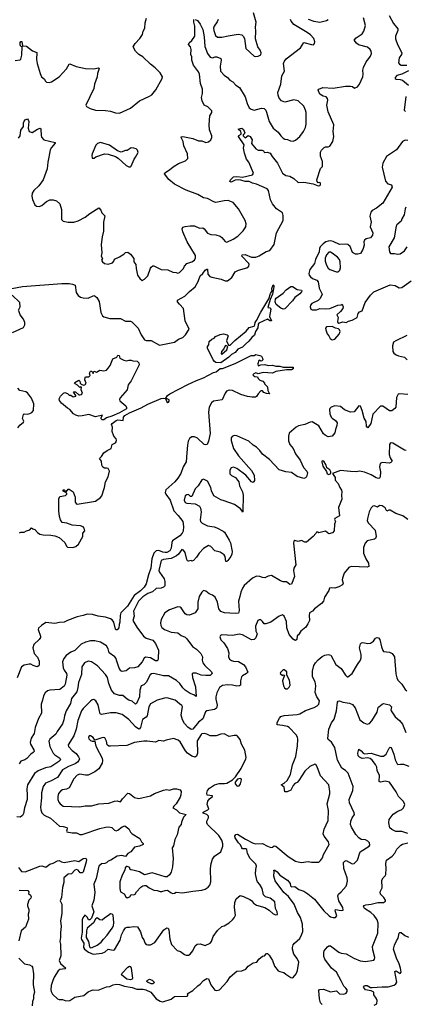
# Model space of a CAD drawing. Extents: x 2133461 to 2293071, y 753526 to 916327.
# Tile 266 of 459: x 2212131 to 2216776, y 854149 to 866013. Entities that reach past the tile are written whole.
import ezdxf

# ---------------------------------------------------------------- set-up
doc = ezdxf.new("R2010")
doc.units = 0

msp = doc.modelspace()

# ---------------------------------------------------------------- linework, layer by layer
at = {"layer": '0CON10XD'}
for points in [[(2214975, 865568), (2215005, 865573), (2215035, 865590), (2215040, 865615), (2215028, 865648), (2215000, 865685), (2214972, 865782), (2214976, 865874), (2214970, 865925), (2214978, 865985), (2214946, 866095)], [(2212036, 862775), (2212165, 862800), (2212637, 862833), (2212725, 862834), (2212768, 862828), (2212798, 862815), (2212811, 862725), (2212835, 862691), (2212865, 862669), (2212895, 862660), (2212955, 862656), (2213025, 862689), (2213042, 862682), (2213060, 862665), (2213088, 862618), (2213109, 862485), (2213129, 862445), (2213145, 862431), (2213215, 862411), (2213345, 862411), (2213405, 862380), (2213465, 862382), (2213483, 862373), (2213501, 862351), (2213558, 862295), (2213596, 862216), (2213636, 862156), (2213655, 862149), (2213715, 862146), (2213815, 862091), (2213994, 862126), (2214045, 862163), (2214095, 862184), (2214130, 862215), (2214172, 862285), (2214125, 862385), (2214106, 862535), (2214054, 862585), (2214033, 862615), (2214032, 862635), (2214119, 862681), (2214175, 862739), (2214246, 862794), (2214282, 862858), (2214303, 862925), (2214338, 862955), (2214365, 862995), (2214385, 863008), (2214395, 863006), (2214398, 862945), (2214420, 862920), (2214445, 862909), (2214557, 862887), (2214605, 862867), (2214635, 862868), (2214685, 862906), (2214726, 862974), (2214765, 862996), (2214868, 863025), (2214893, 863045), (2214896, 863064), (2214891, 863075), (2214806, 863165), (2214811, 863179), (2214845, 863182), (2214925, 863152), (2214975, 863151), (2215014, 863166), (2215100, 863220), (2215145, 863233), (2215196, 863305), (2215225, 863445), (2215304, 863595), (2215306, 863655), (2215295, 863686), (2215226, 863735), (2215175, 863793), (2215154, 863844), (2215129, 863955), (2215110, 863975), (2214985, 864030), (2214935, 864043), (2214895, 864065), (2214845, 864064), (2214795, 864081), (2214765, 864084), (2214725, 864080), (2214685, 864058), (2214675, 864056), (2214664, 864065), (2214671, 864085), (2214705, 864120), (2214745, 864124), (2214815, 864114), (2214935, 864142), (2214949, 864165), (2214892, 864295), (2214864, 864334), (2214837, 864405), (2214826, 864464), (2214834, 864505), (2214767, 864605), (2214772, 864618), (2214798, 864632), (2214799, 864645), (2214796, 864666), (2214763, 864695), (2214805, 864705), (2214825, 864692), (2214842, 864648), (2214836, 864634), (2214822, 864625), (2214823, 864615), (2214845, 864590), (2214881, 864619), (2214907, 864607), (2214933, 864565), (2214925, 864520), (2214975, 864456), (2215005, 864441), (2215052, 864442), (2215068, 864435), (2215075, 864418), (2215085, 864413), (2215113, 864417), (2215147, 864407), (2215172, 864365), (2215235, 864286), (2215298, 864165), (2215335, 864136), (2215385, 864128), (2215435, 864101), (2215485, 864050), (2215555, 864056), (2215667, 864037), (2215725, 864011), (2215745, 864017), (2215756, 864025), (2215756, 864045), (2215745, 864050), (2215725, 864047), (2215714, 864064), (2215712, 864085), (2215755, 864220), (2215780, 864245), (2215778, 864305), (2215753, 864367), (2215754, 864416), (2215767, 864443), (2215800, 864475), (2215815, 864482), (2215845, 864481), (2215865, 864490), (2215902, 864545), (2215914, 864605), (2215908, 864665), (2215914, 864745), (2215846, 864905), (2215832, 864985), (2215843, 865045), (2215840, 865065), (2215824, 865084), (2215785, 865093), (2215748, 865115), (2215728, 865165), (2215734, 865176), (2215784, 865196), (2215905, 865187), (2216055, 865212), (2216115, 865214), (2216138, 865208), (2216165, 865187), (2216199, 865205), (2216225, 865236), (2216265, 865324), (2216270, 865355), (2216265, 865405), (2216272, 865438), (2216306, 865504), (2216337, 865545), (2216358, 865575), (2216369, 865605), (2216365, 865635), (2216353, 865655), (2216321, 865681), (2216212, 865712), (2216189, 865729), (2216160, 865765), (2216184, 865796), (2216257, 865843), (2216278, 865875), (2216296, 865945), (2216273, 866035)], [(2212075, 865520), (2212135, 865528), (2212144, 865536), (2212156, 865584), (2212160, 865685), (2212145, 865692), (2212135, 865710), (2212135, 865740), (2212145, 865752), (2212155, 865750), (2212165, 865700), (2212215, 865694), (2212285, 865639), (2212337, 865617), (2212334, 865535), (2212343, 865485), (2212378, 865365), (2212394, 865325), (2212428, 865298), (2212438, 865275), (2212455, 865260), (2212485, 865256), (2212515, 865266), (2212607, 865325), (2212695, 865421), (2212725, 865478), (2212735, 865483), (2212811, 865451), (2212925, 865426), (2213025, 865422), (2213080, 865435), (2213087, 865425), (2213069, 865365), (2213066, 865324), (2213033, 865235), (2213023, 865185), (2212928, 864985), (2212937, 864967), (2212980, 864945), (2213045, 864924), (2213165, 864921), (2213225, 864910), (2213285, 864890), (2213335, 864887), (2213465, 864948), (2213575, 865034), (2213695, 865090), (2213722, 865108), (2213771, 865169), (2213846, 865304), (2213850, 865325), (2213822, 865372), (2213763, 865435), (2213705, 865476), (2213613, 865565), (2213567, 865595), (2213527, 865635), (2213499, 865685), (2213520, 865725), (2213578, 865785), (2213610, 865835), (2213620, 865875), (2213638, 865912), (2213644, 865975), (2213658, 866032)], [(2212115, 864586), (2212135, 864615), (2212146, 864684), (2212176, 864725), (2212178, 864772), (2212185, 864791), (2212197, 864805), (2212225, 864818), (2212235, 864808), (2212241, 864785), (2212232, 864705), (2212246, 864666), (2212280, 864655), (2212345, 864696), (2212376, 864706), (2212384, 864694), (2212388, 864618), (2212395, 864598), (2212422, 864565), (2212558, 864535), (2212560, 864525), (2212516, 864475), (2212500, 864445), (2212484, 864355), (2212469, 864295), (2212461, 864215), (2212414, 864085), (2212360, 864010), (2212301, 863955), (2212282, 863925), (2212276, 863885), (2212284, 863845), (2212315, 863782), (2212335, 863767), (2212365, 863764), (2212397, 863773), (2212455, 863822), (2212495, 863842), (2212535, 863844), (2212575, 863832), (2212614, 863795), (2212636, 863725), (2212633, 863605), (2212655, 863587), (2212715, 863574), (2212785, 863574), (2212835, 863588), (2212918, 863632), (2212975, 863678), (2213085, 863747), (2213108, 863718), (2213121, 863685), (2213155, 863650), (2213142, 863575), (2213140, 863465), (2213124, 863396), (2213113, 863305), (2213122, 863205), (2213112, 863165), (2213130, 863135), (2213118, 863115), (2213129, 863095), (2213153, 863077), (2213195, 863069), (2213248, 863085), (2213266, 863104), (2213272, 863128), (2213334, 863156), (2213385, 863188), (2213405, 863208), (2213435, 863212), (2213465, 863188), (2213507, 863135), (2213507, 863097), (2213529, 863065), (2213532, 863015), (2213550, 862935), (2213578, 862895), (2213605, 862872), (2213635, 862888), (2213675, 862927), (2213705, 863018), (2213715, 863033), (2213734, 863046), (2213745, 863046), (2213835, 863002), (2213915, 862998), (2213975, 862970), (2214015, 862966), (2214035, 862958), (2214055, 862968), (2214105, 863014), (2214118, 863045), (2214143, 863075), (2214205, 863096), (2214235, 863117), (2214250, 863145), (2214247, 863173), (2214149, 863335), (2214098, 863458), (2214089, 863495), (2214095, 863512), (2214125, 863522), (2214185, 863530), (2214235, 863528), (2214295, 863503), (2214335, 863506), (2214355, 863492), (2214395, 863441), (2214434, 863424), (2214495, 863420), (2214545, 863404), (2214565, 863390), (2214605, 863341), (2214625, 863332), (2214703, 863367), (2214757, 863403), (2214822, 863468), (2214854, 863516), (2214858, 863555), (2214846, 863595), (2214768, 863735), (2214702, 863812), (2214644, 863834), (2214595, 863832), (2214495, 863811), (2214469, 863819), (2214395, 863859), (2214347, 863867), (2214278, 863905), (2214135, 863959), (2213995, 864030), (2213926, 864086), (2213874, 864155), (2213880, 864170), (2213922, 864195), (2213992, 864248), (2214045, 864280), (2214128, 864312), (2214155, 864340), (2214153, 864395), (2214110, 864495), (2214099, 864545), (2214074, 864595), (2214077, 864603), (2214095, 864606), (2214215, 864582), (2214285, 864554), (2214325, 864554), (2214375, 864534), (2214405, 864543), (2214433, 864565), (2214446, 864595), (2214444, 864615), (2214416, 864686), (2214413, 864745), (2214421, 864855), (2214447, 864895), (2214447, 864915), (2214396, 864965), (2214355, 864985), (2214327, 865035), (2214320, 865075), (2214332, 865125), (2214332, 865175), (2214310, 865245), (2214296, 865355), (2214285, 865384), (2214226, 865465), (2214204, 865525), (2214204, 865565), (2214194, 865595), (2214196, 865655), (2214188, 865685), (2214166, 865715), (2214171, 865735), (2214205, 865761), (2214239, 865815), (2214240, 865935), (2214229, 865985), (2214230, 866015)], [(2214243, 866017), (2214272, 866002), (2214305, 865961), (2214335, 865896), (2214353, 865805), (2214361, 865691), (2214395, 865605), (2214425, 865562), (2214455, 865552), (2214485, 865566), (2214505, 865566), (2214554, 865544), (2214559, 865525), (2214544, 865454), (2214550, 865395), (2214595, 865344), (2214635, 865316), (2214664, 865285), (2214700, 865265), (2214734, 865225), (2214779, 865195), (2214846, 865085), (2214870, 865005), (2214895, 864953), (2214918, 864935), (2214955, 864924), (2215045, 864946), (2215077, 864945), (2215094, 864924), (2215105, 864898), (2215136, 864785), (2215184, 864705), (2215245, 864660), (2215275, 864614), (2215305, 864584), (2215325, 864572), (2215355, 864569), (2215394, 864554), (2215425, 864549), (2215455, 864561), (2215505, 864604), (2215550, 864665), (2215574, 864716), (2215583, 864755), (2215580, 864895), (2215574, 864925), (2215552, 864972), (2215485, 865034), (2215435, 865047), (2215325, 865019), (2215284, 865035), (2215257, 865067), (2215244, 865105), (2215242, 865135), (2215277, 865235), (2215290, 865335), (2215322, 865395), (2215308, 865485), (2215320, 865515), (2215340, 865540), (2215514, 865676), (2215555, 865739), (2215644, 865714), (2215669, 865711), (2215683, 865725), (2215686, 865745), (2215672, 865785), (2215635, 865829), (2215595, 865859), (2215434, 865955), (2215399, 865995), (2215394, 866016)], [(2214523, 866017), (2214511, 865989), (2214473, 865937), (2214467, 865913), (2214468, 865885), (2214491, 865821), (2214515, 865803), (2214565, 865802), (2214642, 865818), (2214762, 865838), (2214805, 865830), (2214823, 865813), (2214838, 865785), (2214855, 865668), (2214955, 865572), (2214975, 865568)], [(2215605, 866020), (2215672, 865995), (2215745, 865985), (2215825, 866002), (2215848, 866015)], [(2216582, 866062), (2216635, 865966), (2216687, 865905), (2216687, 865885), (2216657, 865815), (2216658, 865782), (2216681, 865715), (2216734, 865615), (2216728, 865595), (2216701, 865555), (2216692, 865495), (2216705, 865477), (2216725, 865467), (2216795, 865465)], [(2216816, 865396), (2216733, 865357), (2216675, 865339), (2216652, 865315), (2216654, 865304), (2216665, 865296), (2216715, 865292), (2216743, 865283), (2216816, 865225)], [(2216783, 865087), (2216762, 864922), (2216778, 864908)], [(2216806, 864556), (2216775, 864561), (2216743, 864545), (2216668, 864445), (2216551, 864365), (2216506, 864285), (2216496, 864235), (2216537, 864067), (2216567, 864037), (2216608, 864025), (2216616, 863995), (2216506, 863804), (2216429, 863741), (2216376, 863714), (2216361, 863695), (2216347, 863645), (2216364, 863575), (2216352, 863518), (2216384, 863445), (2216380, 863415), (2216355, 863386), (2216305, 863374), (2216283, 863357), (2216276, 863335), (2216281, 863295), (2216264, 863245), (2216235, 863198), (2216205, 863186), (2216175, 863189), (2216140, 863210), (2216110, 863280), (2216085, 863304), (2216055, 863310), (2215985, 863305), (2215905, 863341), (2215875, 863348), (2215845, 863345), (2215818, 863335), (2215785, 863312), (2215751, 863275), (2215741, 863255), (2215739, 863215), (2215695, 863125), (2215680, 863075), (2215626, 863005), (2215614, 862955), (2215619, 862935), (2215634, 862915), (2215657, 862896), (2215710, 862875), (2215726, 862856), (2215737, 862777), (2215776, 862705), (2215750, 862655), (2215725, 862631), (2215648, 862595), (2215632, 862575), (2215629, 862555), (2215637, 862527), (2215655, 862517), (2215705, 862517), (2215745, 862532), (2215815, 862529), (2215865, 862533), (2215965, 862574), (2216002, 862578), (2216017, 862587), (2216028, 862555), (2216022, 862535), (2215995, 862498), (2215950, 862455), (2215967, 862425), (2215958, 862375), (2215962, 862365), (2215975, 862358), (2216025, 862372), (2216065, 862364), (2216090, 862380), (2216135, 862391), (2216194, 862425), (2216206, 862475), (2216225, 862494), (2216255, 862506), (2216293, 862605), (2216356, 862695), (2216396, 862735), (2216595, 862819), (2216655, 862811), (2216703, 862783), (2216735, 862788), (2216847, 862865)], [(2213445, 864240), (2213465, 864242), (2213475, 864250), (2213508, 864332), (2213527, 864355), (2213557, 864415), (2213551, 864441), (2213535, 864458), (2213506, 864466), (2213475, 864468), (2213425, 864438), (2213405, 864438), (2213355, 864418), (2213310, 864435), (2213211, 864501), (2213105, 864533), (2213069, 864521), (2213049, 864501), (2213004, 864396), (2212998, 864375), (2213003, 864343), (2213027, 864343), (2213048, 864362), (2213154, 864396), (2213197, 864393), (2213286, 864366), (2213316, 864346), (2213415, 864257), (2213445, 864240)], [(2216782, 863755), (2216773, 863735), (2216760, 863660), (2216732, 863615), (2216724, 863586), (2216675, 863542), (2216664, 863525), (2216641, 863385), (2216576, 863275), (2216587, 863217), (2216598, 863198), (2216645, 863197), (2216685, 863187)], [(2216685, 863187), (2216715, 863193), (2216765, 863228), (2216800, 863275)], [(2215963, 862977), (2215975, 862984), (2215988, 862995), (2215996, 863025), (2215991, 863095), (2215983, 863123), (2215961, 863151), (2215895, 863201), (2215875, 863211), (2215855, 863212), (2215825, 863179), (2215809, 863141), (2215810, 863105), (2215825, 863055), (2215848, 863018), (2215865, 863005), (2215945, 862977), (2215963, 862977)], [(2214555, 861880), (2214494, 861884), (2214476, 861895), (2214461, 861915), (2214392, 862055), (2214394, 862075), (2214410, 862095), (2214414, 862136), (2214445, 862162), (2214473, 862177), (2214488, 862195), (2214545, 862219), (2214585, 862228), (2214632, 862215), (2214643, 862205), (2214624, 862145), (2214645, 862090), (2214665, 862092), (2214721, 862149), (2214858, 862262), (2214895, 862305), (2214955, 862319), (2214963, 862335), (2214966, 862365), (2214985, 862387), (2215035, 862489), (2215131, 862649), (2215153, 862715), (2215171, 862745), (2215169, 862775), (2215185, 862820), (2215192, 862812), (2215192, 862795), (2215177, 862705), (2215147, 862643), (2215120, 862545), (2215145, 862540), (2215156, 862526), (2215138, 862435), (2215166, 862384), (2215144, 862384), (2215114, 862406), (2215013, 862357), (2215005, 862345), (2214998, 862302), (2214972, 862255), (2214958, 862212), (2214928, 862185), (2214892, 862138), (2214849, 862105), (2214814, 862066), (2214758, 862042), (2214725, 862004), (2214681, 861979), (2214649, 861945), (2214555, 861880)], [(2215305, 862527), (2215277, 862537), (2215222, 862582), (2215209, 862615), (2215212, 862645), (2215221, 862659), (2215305, 862720), (2215340, 862760), (2215395, 862800), (2215415, 862797), (2215475, 862763), (2215524, 862754), (2215528, 862745), (2215525, 862735), (2215505, 862709), (2215444, 862666), (2215415, 862625), (2215325, 862530), (2215305, 862527)], [(2212118, 862515), (2212137, 862555), (2212131, 862605), (2212039, 862695)], [(2212046, 862245), (2212176, 862305), (2212191, 862335), (2212192, 862365), (2212177, 862405), (2212137, 862455), (2212119, 862505)], [(2215896, 862156), (2215925, 862164), (2215980, 862225), (2215990, 862255), (2215985, 862278), (2215970, 862290), (2215935, 862298), (2215895, 862318), (2215825, 862312), (2215813, 862295), (2215817, 862275), (2215835, 862229), (2215855, 862205), (2215872, 862172), (2215896, 862156)], [(2216795, 862208), (2216661, 862145), (2216635, 862126), (2216620, 862085), (2216625, 862016), (2216636, 861996), (2216665, 861974), (2216695, 861961), (2216765, 861948), (2216798, 861915)], [(2214565, 861983), (2214625, 862036), (2214637, 862077), (2214616, 862086), (2214605, 862083), (2214591, 862049), (2214561, 862015), (2214558, 861988), (2214565, 861983)], [(2212130, 859830), (2212145, 859838), (2212185, 859839), (2212215, 859856), (2212254, 859866), (2212275, 859890), (2212288, 859878), (2212315, 859872), (2212344, 859835), (2212372, 859815), (2212415, 859806), (2212505, 859803), (2212555, 859794), (2212605, 859773), (2212676, 859715), (2212695, 859668), (2212706, 859656), (2212772, 859652), (2212806, 859664), (2212839, 859695), (2212891, 859785), (2212893, 859825), (2212916, 859854), (2212908, 859885), (2212895, 859901), (2212865, 859914), (2212765, 859924), (2212697, 859947), (2212642, 859955), (2212624, 859985), (2212611, 860025), (2212603, 860095), (2212602, 860178), (2212602, 860238), (2212614, 860266), (2212682, 860278), (2212700, 860295), (2212700, 860305), (2212688, 860318), (2212655, 860332), (2212655, 860348), (2212665, 860348), (2212682, 860332), (2212695, 860330), (2212714, 860356), (2212725, 860358), (2212774, 860324), (2212798, 860258), (2212801, 860201), (2212813, 860183), (2212825, 860176), (2213045, 860212), (2213105, 860256), (2213122, 860275), (2213154, 860375), (2213164, 860446), (2213198, 860505), (2213213, 860573), (2213195, 860604), (2213175, 860611), (2213151, 860611), (2213132, 860622), (2213120, 860645), (2213118, 860695), (2213092, 860725), (2213115, 860748), (2213143, 860795), (2213186, 860824), (2213234, 860845), (2213246, 860895), (2213284, 860916), (2213293, 860927), (2213298, 860945), (2213293, 860963), (2213266, 860995), (2213245, 861050), (2213247, 861103), (2213238, 861135), (2213245, 861146), (2213294, 861185), (2213315, 861193), (2213376, 861184), (2213380, 861225), (2213399, 861245), (2213455, 861275), (2213595, 861335), (2213675, 861381), (2213835, 861449), (2213863, 861453), (2213888, 861448), (2213905, 861408), (2213915, 861401), (2213925, 861403), (2213933, 861415), (2213931, 861431), (2213892, 861452), (2213910, 861485), (2213938, 861505), (2214155, 861618), (2214259, 861665), (2214344, 861696), (2214465, 861761), (2214498, 861772), (2214545, 861812), (2214559, 861811), (2214575, 861809), (2214725, 861872), (2214918, 861965), (2214955, 861968), (2214975, 861977), (2215025, 861968), (2215045, 861958), (2215056, 861936), (2215058, 861915), (2215047, 861903), (2215035, 861900), (2215025, 861910), (2215012, 861908), (2214998, 861865), (2215004, 861844), (2215035, 861854), (2215085, 861857), (2215125, 861848), (2215175, 861849), (2215215, 861838), (2215265, 861838), (2215305, 861826), (2215425, 861825), (2215425, 861805), (2215403, 861795), (2215345, 861794), (2215216, 861774), (2215176, 861754), (2215065, 861763), (2215005, 861748), (2214977, 861757), (2214950, 861745), (2214940, 861735), (2214952, 861722), (2214963, 861713), (2214995, 861710), (2215005, 861690), (2215025, 861670), (2215058, 861658), (2215080, 861635), (2215080, 861625), (2215115, 861590), (2215118, 861545), (2215140, 861505), (2215105, 861508), (2215073, 861523), (2215055, 861540), (2215035, 861540), (2215004, 861506), (2214985, 861474), (2214970, 861465), (2214933, 861463), (2214873, 861473), (2214795, 861496), (2214695, 861547), (2214655, 861551), (2214622, 861538), (2214605, 861515), (2214568, 861432), (2214465, 861418), (2214443, 861397), (2214413, 861345), (2214405, 861285), (2214424, 861026), (2214404, 860936), (2214388, 860895), (2214375, 860890), (2214355, 860894), (2214271, 860971), (2214235, 860988), (2214204, 860986), (2214176, 860965), (2214162, 860935), (2214152, 860885), (2214145, 860795)], [(2213125, 861193), (2213114, 861205), (2213112, 861218), (2213130, 861250), (2213045, 861228), (2212965, 861255), (2212885, 861238), (2212843, 861237), (2212806, 861246), (2212780, 861265), (2212736, 861316), (2212705, 861332), (2212635, 861392), (2212610, 861425), (2212608, 861445), (2212622, 861478), (2212660, 861515), (2212675, 861520), (2212705, 861508), (2212725, 861490), (2212747, 861487), (2212775, 861470), (2212808, 861475), (2212808, 861485), (2212780, 861525), (2212785, 861530), (2212805, 861528), (2212844, 861494), (2212855, 861491), (2212875, 861499), (2212886, 861515), (2212870, 861555), (2212877, 861587), (2212865, 861590), (2212855, 861580), (2212829, 861609), (2212798, 861625), (2212790, 861635), (2212795, 861640), (2212845, 861670), (2212857, 861657), (2212860, 861635), (2212872, 861622), (2212901, 861611), (2212915, 861612), (2212925, 861620), (2212930, 861635), (2212914, 861674), (2212918, 861702), (2212925, 861710), (2212965, 861710), (2212980, 861725), (2212972, 861755), (2212982, 861778), (2212995, 861780), (2213008, 861768), (2213015, 861750), (2213025, 861780), (2213055, 861768), (2213095, 861790), (2213146, 861784), (2213178, 861792), (2213198, 861815), (2213222, 861845), (2213254, 861926), (2213300, 861945), (2213315, 861970), (2213330, 861965), (2213338, 861935), (2213385, 861909), (2213415, 861904), (2213445, 861912), (2213475, 861912), (2213495, 861903), (2213545, 861898), (2213568, 861878), (2213571, 861855), (2213475, 861662), (2213438, 861612), (2213425, 861554), (2213342, 861458), (2213332, 861435), (2213339, 861419), (2213409, 861359), (2213419, 861339), (2213417, 861325), (2213335, 861275), (2213239, 861235), (2213175, 861217), (2213145, 861193), (2213125, 861193)], [(2212108, 861095), (2212132, 861128), (2212178, 861165), (2212180, 861175), (2212166, 861206), (2212175, 861258), (2212185, 861263), (2212225, 861260), (2212252, 861268), (2212279, 861281), (2212296, 861304), (2212300, 861385), (2212272, 861452), (2212227, 861517), (2212205, 861529), (2212133, 861545), (2212110, 861575)], [(2216805, 861498), (2216705, 861506), (2216690, 861500), (2216668, 861462), (2216662, 861345), (2216651, 861329), (2216615, 861302), (2216585, 861302), (2216505, 861358), (2216475, 861358), (2216385, 861259), (2216374, 861204), (2216361, 861149), (2216325, 861096), (2216309, 861115), (2216305, 861170), (2216281, 861211), (2216258, 861305), (2216235, 861356), (2216215, 861359), (2216160, 861290), (2216116, 861284), (2216043, 861313), (2215995, 861352), (2215925, 861359), (2215881, 861345), (2215865, 861329), (2215861, 861315), (2215867, 861265), (2215883, 861225), (2215895, 861211), (2215936, 861185), (2215954, 861155), (2215952, 861125), (2215933, 861075), (2215925, 861035), (2215895, 860993), (2215845, 860987), (2215809, 861005), (2215789, 861025), (2215735, 861119), (2215655, 861166), (2215628, 861165), (2215566, 861134), (2215489, 861121), (2215463, 861105), (2215377, 861033), (2215368, 860995), (2215369, 860939), (2215386, 860895), (2215425, 860845), (2215455, 860782), (2215510, 860705), (2215549, 860619), (2215591, 860575), (2215596, 860554), (2215587, 860505), (2215575, 860492), (2215555, 860486), (2215475, 860508), (2215405, 860558), (2215335, 860564), (2215258, 860588), (2215138, 860715), (2215057, 860777), (2215025, 860821), (2214985, 860861), (2214942, 860885), (2214891, 860935), (2214745, 860998), (2214715, 861001), (2214690, 860990), (2214680, 860975), (2214678, 860942), (2214708, 860845), (2214765, 860756), (2214925, 860582), (2214954, 860525), (2214958, 860462), (2214945, 860438), (2214925, 860444), (2214855, 860525), (2214745, 860606), (2214705, 860623), (2214679, 860615), (2214662, 860585), (2214662, 860542), (2214682, 860522), (2214729, 860495), (2214756, 860466), (2214769, 860445), (2214779, 860395), (2214816, 860325), (2214824, 860285), (2214820, 860085), (2214815, 860080), (2214808, 860098), (2214790, 860120), (2214720, 860170), (2214595, 860214), (2214555, 860227), (2214471, 860275), (2214441, 860335), (2214434, 860375), (2214395, 860452), (2214345, 860478), (2214325, 860470), (2214282, 860398), (2214245, 860361), (2214205, 860268), (2214189, 860269), (2214165, 860293), (2214145, 860289), (2214124, 860275), (2214111, 860225), (2214125, 860197), (2214145, 860186), (2214245, 860179), (2214295, 860152), (2214308, 860128), (2214315, 860085), (2214304, 859985), (2214310, 859965), (2214329, 859945), (2214395, 859914), (2214475, 859902), (2214505, 859891), (2214582, 859852), (2214597, 859837), (2214655, 859743), (2214669, 859709), (2214689, 859605), (2214685, 859575), (2214675, 859545), (2214640, 859495), (2214625, 859484), (2214616, 859486), (2214604, 859545), (2214594, 859565), (2214545, 859598), (2214483, 859613), (2214435, 859666), (2214405, 859676), (2214345, 859640), (2214293, 859585), (2214262, 859535), (2214225, 859498), (2214205, 859490), (2214195, 859498), (2214165, 859489), (2214154, 859494), (2214145, 859510), (2214123, 859595), (2214105, 859621), (2214085, 859630), (2214045, 859575), (2214018, 859552), (2213955, 859522), (2213865, 859510), (2213835, 859495), (2213808, 859375), (2213815, 859355), (2213872, 859275), (2213880, 859245), (2213878, 859192), (2213865, 859176), (2213835, 859163), (2213775, 859161), (2213729, 859121), (2213675, 859098)], [(2216785, 860822), (2216765, 860828), (2216685, 860875), (2216625, 860909), (2216605, 860914), (2216592, 860908), (2216586, 860894), (2216583, 860775), (2216594, 860735), (2216616, 860695), (2216602, 860678), (2216585, 860671), (2216495, 860679), (2216472, 860665), (2216464, 860626), (2216476, 860565), (2216474, 860506), (2216465, 860490), (2216454, 860486), (2216425, 860494), (2216365, 860530), (2216285, 860561), (2216222, 860572), (2216185, 860566), (2216115, 860568), (2215995, 860581), (2215900, 860545), (2215929, 860495), (2215930, 860465), (2215966, 860425), (2215986, 860375), (2216008, 860345), (2216013, 860323), (2216007, 860285), (2216011, 860235), (2215973, 860135), (2215984, 860036), (2215925, 860001), (2215922, 859992), (2215933, 859965), (2215921, 859935), (2215918, 859855), (2215898, 859832), (2215855, 859820), (2215815, 859850), (2215735, 859832), (2215725, 859840), (2215705, 859840), (2215698, 859822), (2215665, 859784), (2215585, 859717), (2215565, 859719), (2215525, 859736), (2215485, 859726), (2215445, 859738), (2215435, 859730), (2215428, 859705), (2215456, 859445), (2215434, 859405), (2215428, 859375), (2215442, 859305), (2215405, 859211), (2215385, 859208), (2215345, 859238), (2215305, 859239), (2215271, 859251), (2215165, 859318), (2215125, 859308), (2215083, 859287), (2215055, 859290), (2215024, 859304), (2214984, 859306), (2214935, 859283), (2214836, 859195), (2214816, 859165), (2214794, 859115), (2214782, 859065), (2214765, 859005), (2214773, 858895), (2214766, 858864), (2214725, 858857), (2214596, 858866), (2214555, 858884), (2214530, 858915), (2214514, 858994), (2214485, 859056), (2214455, 859080), (2214415, 859096), (2214375, 859129), (2214345, 859134), (2214324, 859116), (2214293, 859065), (2214276, 858995), (2214276, 858915), (2214245, 858868), (2214175, 858840), (2214145, 858841), (2214124, 858855), (2214075, 858926), (2214064, 858934), (2214035, 858938), (2213935, 858904), (2213878, 858865), (2213834, 858785), (2213826, 858745), (2213830, 858715), (2213845, 858688), (2213874, 858664), (2213955, 858635), (2214035, 858624), (2214074, 858595), (2214125, 858571), (2214144, 858554), (2214211, 858461), (2214260, 858430), (2214312, 858375), (2214331, 858335), (2214329, 858295), (2214336, 858265), (2214361, 858231), (2214440, 858155), (2214450, 858135), (2214425, 858113), (2214375, 858110), (2214316, 858116), (2214255, 858139), (2214222, 858138), (2214209, 858131), (2214211, 858085), (2214249, 857975), (2214255, 857860), (2214229, 857879), (2214185, 857894), (2214124, 857935), (2214095, 857964), (2214060, 858015), (2214019, 858049), (2213925, 858106), (2213865, 858108), (2213745, 858135), (2213719, 858131), (2213701, 858119), (2213655, 858026), (2213625, 857999), (2213593, 857987), (2213580, 857935), (2213576, 857855), (2213536, 857774), (2213525, 857766), (2213485, 857802), (2213445, 857812), (2213425, 857825), (2213375, 857870), (2213335, 857872), (2213275, 857889), (2213238, 857935), (2213205, 858015), (2213188, 858085), (2213164, 858125), (2213068, 858228), (2212995, 858277), (2212955, 858285), (2212913, 858265), (2212881, 858215), (2212874, 858125), (2212839, 858025), (2212832, 857968), (2212819, 857915), (2212757, 857835), (2212743, 857775), (2212691, 857685), (2212669, 857625), (2212661, 857575), (2212645, 857530), (2212582, 857438), (2212567, 857403), (2212495, 857345), (2212482, 857318), (2212493, 857255), (2212536, 857176), (2212555, 857155), (2212613, 857113), (2212622, 857095), (2212604, 857075), (2212505, 857011), (2212443, 856997), (2212355, 856963), (2212308, 856932), (2212227, 856793), (2212218, 856745), (2212221, 856669), (2212221, 856615), (2212188, 856515), (2212175, 856448), (2212165, 856423), (2212135, 856404), (2212095, 856408)], [(2214145, 860795), (2214136, 860685), (2214100, 860625), (2214070, 860545), (2214035, 860488), (2213999, 860445), (2213893, 860347), (2213882, 860315), (2213890, 860295), (2213945, 860224), (2213986, 860096), (2214040, 860040), (2214096, 859965), (2214104, 859905), (2214100, 859850), (2214088, 859825), (2214061, 859795), (2213973, 859735), (2213964, 859715), (2213956, 859645), (2213938, 859615), (2213905, 859595), (2213885, 859592), (2213855, 859597), (2213805, 859617), (2213775, 859614), (2213745, 859585), (2213723, 859515), (2213709, 859405), (2213681, 859325), (2213653, 859217), (2213629, 859175), (2213585, 859130), (2213511, 859075), (2213429, 858945), (2213348, 858865), (2213340, 858835), (2213338, 858752), (2213328, 858725), (2213326, 858685), (2213307, 858663), (2213295, 858660), (2213285, 858671), (2213264, 858754), (2213245, 858781), (2213225, 858795), (2213165, 858815), (2213075, 858827), (2213007, 858847), (2212945, 858849), (2212894, 858836), (2212825, 858818), (2212705, 858772), (2212665, 858753), (2212610, 858750), (2212555, 858737), (2212445, 858749), (2212393, 858715), (2212358, 858682), (2212354, 858665), (2212382, 858585), (2212380, 858570), (2212365, 858546), (2212302, 858485), (2212291, 858445), (2212306, 858376), (2212345, 858331), (2212366, 858285), (2212366, 858245), (2212361, 858229), (2212343, 858217), (2212295, 858231), (2212265, 858248), (2212245, 858249), (2212185, 858236), (2212153, 858215), (2212099, 858081)], [(2215855, 860534), (2215880, 860545), (2215878, 860565), (2215865, 860588), (2215832, 860615), (2215824, 860645), (2215795, 860692), (2215775, 860697), (2215771, 860685), (2215782, 860635), (2215825, 860570), (2215833, 860543), (2215855, 860534)], [(2216805, 859990), (2216745, 860034), (2216662, 860065), (2216595, 860102), (2216577, 860103), (2216555, 860092), (2216533, 860133), (2216495, 860154), (2216465, 860160), (2216439, 860141), (2216405, 860156), (2216385, 860150), (2216365, 860133), (2216341, 860085), (2216319, 860001), (2216318, 859975), (2216331, 859945), (2216411, 859861), (2216425, 859785), (2216417, 859763), (2216406, 859754), (2216315, 859732), (2216293, 859707), (2216271, 859655), (2216271, 859585), (2216300, 859515), (2216333, 859465), (2216337, 859425), (2216315, 859418), (2216125, 859423), (2216097, 859413), (2216041, 859345), (2216020, 859285), (2216017, 859265), (2216027, 859225), (2216018, 859205), (2215975, 859180), (2215925, 859163), (2215885, 859169), (2215863, 859165), (2215856, 859134), (2215804, 859055), (2215791, 859005), (2215765, 858978), (2215680, 858915), (2215658, 858885), (2215622, 858865), (2215617, 858835), (2215620, 858775), (2215602, 858735), (2215578, 858695), (2215518, 858645), (2215489, 858601), (2215475, 858590), (2215468, 858545), (2215455, 858532), (2215440, 858535), (2215427, 858547), (2215378, 858605), (2215349, 858685), (2215343, 858763), (2215316, 858826), (2215295, 858841), (2215255, 858828), (2215155, 858752), (2215095, 858733), (2215075, 858732), (2215055, 858762), (2215035, 858780), (2215015, 858783), (2214998, 858775), (2214973, 858705), (2214974, 858645), (2214992, 858615), (2214976, 858565), (2214955, 858544), (2214925, 858542), (2214815, 858602), (2214775, 858609), (2214694, 858594), (2214565, 858602), (2214548, 858592), (2214540, 858575), (2214552, 858542), (2214588, 858505), (2214633, 858435), (2214650, 858385), (2214646, 858335), (2214659, 858309), (2214682, 858292), (2214705, 858285), (2214765, 858280), (2214825, 858245), (2214852, 858215), (2214877, 858153), (2214864, 858135), (2214815, 858109), (2214803, 858095), (2214789, 858045), (2214789, 857995), (2214778, 857985), (2214745, 857983), (2214695, 857995), (2214635, 858000), (2214575, 857992), (2214536, 857965), (2214507, 857903), (2214495, 857855), (2214495, 857825), (2214510, 857755), (2214502, 857718), (2214478, 857702), (2214386, 857684), (2214370, 857675), (2214335, 857587), (2214285, 857549), (2214217, 857463), (2214195, 857459), (2214155, 857488), (2214115, 857532), (2214091, 857575), (2214075, 857635), (2214090, 857715), (2214091, 857735), (2214085, 857751), (2214055, 857769), (2214005, 857814), (2213905, 857840), (2213875, 857838), (2213787, 857815), (2213705, 857771), (2213685, 857733), (2213665, 857626), (2213653, 857607), (2213610, 857580), (2213587, 857485), (2213575, 857468), (2213565, 857464), (2213525, 857493), (2213445, 857579), (2213365, 857641), (2213295, 857661), (2213225, 857662), (2213115, 857640), (2213101, 857651), (2213092, 857682), (2213078, 857758), (2213047, 857807), (2213025, 857820), (2213005, 857816), (2212985, 857803), (2212894, 857715), (2212876, 857685), (2212830, 857570), (2212812, 857465), (2212785, 857385), (2212716, 857275), (2212720, 857255), (2212765, 857208), (2212811, 857171), (2212841, 857131), (2212851, 857105), (2212843, 857085), (2212828, 857065), (2212801, 857045), (2212718, 857015), (2212648, 856975), (2212585, 856884), (2212502, 856838), (2212443, 856815), (2212412, 856775), (2212392, 856698), (2212393, 856635), (2212382, 856525), (2212385, 856492), (2212398, 856455), (2212425, 856429), (2212501, 856391), (2212612, 856295), (2212655, 856293), (2212698, 856278), (2212704, 856265), (2212694, 856235), (2212697, 856227), (2212764, 856214), (2212815, 856214), (2212855, 856196), (2212884, 856194), (2213095, 856269), (2213165, 856282), (2213205, 856286), (2213239, 856279), (2213275, 856247), (2213295, 856239), (2213315, 856246), (2213365, 856286), (2213398, 856298), (2213445, 856263), (2213466, 856225), (2213485, 856203), (2213579, 856145), (2213597, 856107), (2213617, 856085), (2213617, 856075), (2213575, 856055), (2213515, 856041), (2213471, 855985), (2213435, 855965), (2213405, 855932), (2213362, 855942), (2213305, 855935), (2213227, 855885), (2213197, 855873), (2213175, 855853), (2213155, 855845), (2213115, 855841), (2213083, 855815), (2213052, 855665), (2213024, 855595), (2213036, 855495), (2213023, 855405), (2212999, 855335), (2213023, 855265), (2212995, 855189), (2212975, 855166), (2212958, 855168), (2212946, 855196), (2212925, 855221), (2212915, 855222), (2212890, 855190), (2212885, 855165), (2212883, 855017), (2212871, 854945), (2212875, 854928), (2212904, 854885), (2212901, 854835), (2212910, 854815), (2212958, 854778), (2213015, 854754), (2213126, 854764), (2213160, 854780), (2213195, 854812), (2213255, 854801), (2213273, 854807), (2213340, 854920), (2213359, 854985), (2213382, 855035), (2213405, 855069), (2213425, 855079), (2213455, 855077), (2213505, 855088), (2213552, 855082), (2213585, 855024), (2213607, 854955), (2213627, 854925), (2213639, 854889), (2213655, 854871), (2213675, 854864), (2213705, 854864), (2213760, 854895), (2213866, 855045), (2213905, 855071), (2213919, 855065), (2213928, 855048), (2213940, 854935)], [(2213675, 859098), (2213615, 859060), (2213564, 859005), (2213502, 858885), (2213508, 858825), (2213492, 858775), (2213542, 858692), (2213624, 858585), (2213655, 858562), (2213735, 858536), (2213767, 858497), (2213802, 858415), (2213800, 858315), (2213795, 858296), (2213785, 858288), (2213765, 858288), (2213705, 858323), (2213645, 858333), (2213630, 858320), (2213606, 858274), (2213555, 858216), (2213515, 858202), (2213455, 858201), (2213415, 858166), (2213365, 858161), (2213348, 858168), (2213329, 858199), (2213297, 858295), (2213292, 858315), (2213276, 858336), (2213209, 858385), (2213195, 858431), (2213175, 858467), (2213103, 858513), (2213035, 858529), (2212982, 858528), (2212925, 858514), (2212871, 858489), (2212796, 858414), (2212749, 858391), (2212689, 858351), (2212662, 858315), (2212647, 858275), (2212655, 858205), (2212665, 858175), (2212693, 858135), (2212697, 858115), (2212680, 858005), (2212665, 857984), (2212615, 857942), (2212494, 857936), (2212464, 857925), (2212437, 857903), (2212416, 857865), (2212407, 857813), (2212389, 857765), (2212392, 857658), (2212357, 857593), (2212319, 857485), (2212305, 857412), (2212271, 857355), (2212256, 857305), (2212261, 857285), (2212301, 857215), (2212304, 857195), (2212295, 857182), (2212265, 857164), (2212218, 857112), (2212194, 857095), (2212143, 857077), (2212126, 857045)], [(2213940, 854935), (2213961, 854871), (2214029, 854799), (2214067, 854787), (2214115, 854750), (2214135, 854743), (2214165, 854743), (2214185, 854753), (2214218, 854792), (2214246, 854854), (2214268, 854872), (2214305, 854876), (2214365, 854859), (2214425, 854884), (2214440, 854905), (2214462, 854968), (2214515, 855039), (2214565, 855087), (2214595, 855093), (2214655, 855131), (2214694, 855165), (2214715, 855193), (2214729, 855225), (2214718, 855315), (2214724, 855375), (2214740, 855420), (2214785, 855459), (2214828, 855448), (2214905, 855413), (2214925, 855398), (2214947, 855367), (2214984, 855344), (2215084, 855314), (2215137, 855283), (2215185, 855240), (2215215, 855227), (2215235, 855230), (2215234, 855265), (2215213, 855305), (2215206, 855385), (2215149, 855429), (2215093, 855443), (2215069, 855469), (2215051, 855545), (2215025, 855594), (2214996, 855625), (2214989, 855645), (2214973, 855723), (2214974, 855775), (2214982, 855815), (2214976, 855836), (2214906, 855905), (2214876, 855965), (2214866, 856016), (2214855, 856023), (2214816, 856024), (2214805, 856034), (2214792, 856072), (2214765, 856095), (2214727, 856155), (2214722, 856175), (2214735, 856194), (2214755, 856199), (2214849, 856139), (2214945, 856089), (2214975, 856084), (2215057, 856087), (2215115, 856055), (2215155, 856038), (2215175, 856044), (2215195, 856060), (2215215, 856054), (2215365, 855932), (2215455, 855874), (2215485, 855864), (2215525, 855856), (2215605, 855868), (2215645, 855862), (2215735, 855863), (2215755, 855880), (2215777, 855913), (2215789, 855955), (2215859, 856075), (2215852, 856105), (2215798, 856175), (2215788, 856205), (2215800, 856260), (2215846, 856365), (2215851, 856485), (2215834, 856566), (2215866, 856684), (2215867, 856715), (2215854, 856795), (2215753, 856903), (2215715, 857012), (2215698, 857038), (2215685, 857043), (2215625, 857014), (2215565, 856958), (2215495, 856844), (2215475, 856823), (2215445, 856810), (2215424, 856786), (2215395, 856728), (2215352, 856708), (2215325, 856710), (2215318, 856765), (2215280, 856795), (2215315, 856812), (2215353, 856847), (2215393, 856917), (2215418, 857035), (2215457, 857135), (2215478, 857265), (2215481, 857345), (2215477, 857367), (2215460, 857395), (2215378, 857485), (2215355, 857496), (2215295, 857509), (2215231, 857515), (2215234, 857545), (2215260, 857595), (2215275, 857618), (2215315, 857631), (2215475, 857641), (2215505, 857649), (2215575, 857691), (2215677, 857725), (2215715, 857746), (2215734, 857765), (2215742, 857805), (2215710, 857855), (2215692, 857905), (2215699, 857985), (2215688, 858035), (2215659, 858095), (2215656, 858165), (2215675, 858232), (2215695, 858265), (2215725, 858301), (2215775, 858341), (2215805, 858357), (2215845, 858366), (2215879, 858355), (2215937, 858245), (2216002, 858195), (2216054, 858114), (2216075, 858097), (2216085, 858097), (2216135, 858134), (2216198, 858242), (2216235, 858295), (2216246, 858325), (2216245, 858365), (2216223, 858445), (2216235, 858491), (2216247, 858503), (2216265, 858509), (2216325, 858496), (2216355, 858500), (2216392, 858525), (2216415, 858559), (2216435, 858568), (2216452, 858565), (2216469, 858545), (2216488, 858458), (2216505, 858412), (2216515, 858402), (2216585, 858391), (2216618, 858375), (2216644, 858335), (2216662, 858132), (2216673, 858083), (2216686, 858056), (2216734, 858005), (2216775, 857941), (2216795, 857926)], [(2215335, 857950), (2215355, 857952), (2215375, 857970), (2215387, 857995), (2215379, 858055), (2215348, 858115), (2215347, 858155), (2215315, 858180), (2215305, 858180), (2215272, 858148), (2215270, 858135), (2215295, 858110), (2215305, 858120), (2215320, 858115), (2215297, 858045), (2215307, 857987), (2215321, 857961), (2215335, 857950)], [(2212640, 855330), (2212640, 855245), (2212623, 855155), (2212629, 855085), (2212622, 855015), (2212624, 854955), (2212614, 854906), (2212623, 854873), (2212625, 854735), (2212608, 854675), (2212621, 854641), (2212687, 854585), (2212680, 854575), (2212615, 854568), (2212595, 854552), (2212547, 854475), (2212529, 854435), (2212511, 854375), (2212506, 854325), (2212509, 854305), (2212525, 854272), (2212585, 854215), (2212605, 854207), (2212646, 854206), (2212685, 854189), (2212736, 854194), (2212794, 854236), (2212904, 854256), (2212955, 854300), (2212990, 854315), (2213017, 854323), (2213075, 854320), (2213175, 854360), (2213215, 854363), (2213255, 854385), (2213295, 854391), (2213335, 854387), (2213395, 854368), (2213485, 854353), (2213543, 854333), (2213620, 854330), (2213652, 854322), (2213711, 854295), (2213775, 854214), (2213825, 854186), (2213855, 854178), (2213957, 854213), (2213996, 854244), (2214145, 854248), (2214157, 854253), (2214157, 854267), (2214150, 854275), (2214217, 854315), (2214275, 854373), (2214305, 854391), (2214345, 854435), (2214385, 854462), (2214406, 854455), (2214432, 854385), (2214481, 854321), (2214505, 854314), (2214536, 854325), (2214631, 854425), (2214665, 854479), (2214745, 854548), (2214805, 854552), (2214856, 854574), (2214885, 854609), (2214945, 854647), (2214988, 854655), (2215012, 854695), (2215055, 854730), (2215080, 854735), (2215105, 854760), (2215115, 854760), (2215135, 854742), (2215177, 854675), (2215199, 854609), (2215244, 854554), (2215265, 854544), (2215314, 854534), (2215335, 854513), (2215395, 854474), (2215415, 854469), (2215425, 854474), (2215460, 854515), (2215479, 854555), (2215492, 854655), (2215473, 854703), (2215434, 854755), (2215415, 854812), (2215416, 854835), (2215427, 854865), (2215442, 854885), (2215506, 854944), (2215531, 854995), (2215540, 855025), (2215537, 855115), (2215512, 855195), (2215476, 855256), (2215437, 855357), (2215367, 855447), (2215311, 855495), (2215208, 855635), (2215192, 855695), (2215198, 855745), (2215194, 855766), (2215205, 855766), (2215232, 855745), (2215264, 855705), (2215356, 855646), (2215389, 855605), (2215394, 855575), (2215405, 855563), (2215445, 855568), (2215493, 855533), (2215554, 855514), (2215602, 855482), (2215680, 855415), (2215796, 855276), (2215857, 855215), (2215875, 855204), (2215905, 855194), (2215935, 855194), (2215949, 855215), (2215931, 855275), (2215935, 855293), (2216005, 855278), (2216026, 855285), (2216024, 855315), (2215976, 855395), (2215964, 855455), (2215972, 855475), (2216005, 855503), (2216065, 855573), (2216072, 855595), (2216079, 855635), (2216076, 855674), (2216037, 855785), (2216033, 855857), (2216047, 855875), (2216065, 855882), (2216135, 855843), (2216159, 855845), (2216198, 855885), (2216226, 855974), (2216234, 855985), (2216342, 856055), (2216348, 856065), (2216343, 856095), (2216323, 856115), (2216295, 856129), (2216245, 856136), (2216215, 856156), (2216179, 856195), (2216126, 856285), (2216116, 856316), (2216120, 856355), (2216135, 856397), (2216163, 856435), (2216160, 856455), (2216105, 856576), (2216100, 856615), (2216144, 856726), (2216148, 856775), (2216088, 856935), (2216056, 856966), (2216012, 856995), (2215959, 857089), (2215927, 857245), (2215885, 857308), (2215845, 857339), (2215841, 857351), (2215854, 857466), (2215885, 857542), (2215920, 857585), (2215947, 857685), (2215961, 857789), (2215969, 857801), (2215985, 857804), (2216025, 857788), (2216105, 857778), (2216140, 857760), (2216170, 857720), (2216230, 857575), (2216275, 857540), (2216315, 857524), (2216345, 857531), (2216374, 857565), (2216435, 857669), (2216450, 857725), (2216457, 857735), (2216495, 857765), (2216515, 857774), (2216586, 857756), (2216608, 857735), (2216602, 857695), (2216606, 857685), (2216652, 857615), (2216705, 857570), (2216741, 857525), (2216783, 857423)], [(2213425, 855434), (2213456, 855445), (2213475, 855472), (2213505, 855469), (2213520, 855475), (2213536, 855505), (2213590, 855560), (2213615, 855576), (2213635, 855581), (2213655, 855579), (2213692, 855552), (2213745, 855526), (2213785, 855521), (2213825, 855507), (2213845, 855508), (2213885, 855522), (2213913, 855523), (2213955, 855491), (2213975, 855486), (2213995, 855488), (2214015, 855500), (2214094, 855494), (2214215, 855514), (2214325, 855524), (2214365, 855536), (2214401, 855559), (2214422, 855585), (2214434, 855625), (2214428, 855785), (2214436, 855845), (2214455, 855898), (2214479, 855935), (2214554, 855986), (2214576, 856055), (2214576, 856084), (2214567, 856125), (2214531, 856185), (2214395, 856316), (2214386, 856335), (2214386, 856355), (2214407, 856395), (2214405, 856415), (2214386, 856436), (2214342, 856452), (2214339, 856465), (2214398, 856492), (2214411, 856505), (2214391, 856555), (2214399, 856595), (2214417, 856623), (2214452, 856655), (2214453, 856663), (2214390, 856670), (2214384, 856695), (2214395, 856727), (2214416, 856755), (2214476, 856794), (2214535, 856811), (2214598, 856808), (2214625, 856812), (2214696, 856854), (2214731, 856889), (2214799, 856991), (2214854, 857105), (2214858, 857125), (2214842, 857212), (2214804, 857285), (2214788, 857338), (2214755, 857380), (2214745, 857387), (2214715, 857387), (2214655, 857376), (2214595, 857410), (2214555, 857404), (2214497, 857383), (2214425, 857384), (2214385, 857405), (2214355, 857413), (2214325, 857409), (2214315, 857402), (2214270, 857325), (2214273, 857175), (2214262, 857138), (2214245, 857127), (2214205, 857138), (2214152, 857175), (2214127, 857205), (2214065, 857311), (2214040, 857330), (2213985, 857352), (2213895, 857333), (2213865, 857321), (2213805, 857327), (2213765, 857306), (2213665, 857321), (2213625, 857321), (2213512, 857305), (2213423, 857267), (2213225, 857258), (2213205, 857260), (2213186, 857276), (2213175, 857318), (2213155, 857358), (2213135, 857366), (2213119, 857361), (2213035, 857330), (2213015, 857363), (2212985, 857386), (2212967, 857383), (2212960, 857365), (2212965, 857348), (2212985, 857326), (2213005, 857319), (2213038, 857318), (2213044, 857275), (2213056, 857245), (2213125, 857115), (2213128, 857085), (2213123, 857055), (2213085, 856986), (2213038, 856952), (2212955, 856911), (2212925, 856909), (2212855, 856922), (2212825, 856912), (2212785, 856865), (2212725, 856758), (2212695, 856740), (2212645, 856732), (2212625, 856722), (2212599, 856691), (2212589, 856655), (2212591, 856615), (2212603, 856585), (2212618, 856565), (2212655, 856538), (2212855, 856528), (2212920, 856540), (2212995, 856539), (2213085, 856564), (2213205, 856571), (2213275, 856598), (2213305, 856601), (2213345, 856588), (2213370, 856625), (2213435, 856692), (2213455, 856689), (2213515, 856641), (2213565, 856630), (2213705, 856663), (2213755, 856691), (2213865, 856731), (2213905, 856736), (2213935, 856730), (2213985, 856746), (2214020, 856745), (2214065, 856733), (2214074, 856715), (2214073, 856673), (2214063, 856645), (2214015, 856565), (2213986, 856535), (2213977, 856515), (2214021, 856491), (2214055, 856456), (2214138, 856438), (2214106, 856405), (2214082, 856342), (2214074, 856316), (2214047, 856285), (2214028, 856192), (2214000, 856135), (2213982, 856058), (2213966, 856034), (2213979, 855905), (2213972, 855805), (2213957, 855743), (2213935, 855708), (2213906, 855684), (2213885, 855684), (2213725, 855734), (2213635, 855709), (2213575, 855744), (2213495, 855767), (2213468, 855768), (2213458, 855778), (2213456, 855796), (2213425, 855811), (2213415, 855808), (2213403, 855795), (2213399, 855765), (2213365, 855706), (2213336, 855625), (2213336, 855545), (2213345, 855504), (2213391, 855481), (2213411, 855445), (2213425, 855434)], [(2216807, 856207), (2216735, 856231), (2216663, 856233), (2216613, 856255), (2216591, 856275), (2216576, 856335), (2216583, 856377), (2216629, 856441), (2216685, 856477), (2216735, 856498), (2216755, 856515), (2216772, 856555), (2216755, 856594), (2216695, 856655), (2216665, 856710), (2216585, 856824), (2216535, 856839), (2216475, 856824), (2216462, 856832), (2216466, 856905), (2216436, 856965), (2216434, 857005), (2216418, 857038), (2216375, 857092), (2216351, 857111), (2216325, 857119), (2216255, 857112), (2216225, 857126), (2216207, 857145), (2216202, 857175), (2216215, 857224), (2216243, 857205), (2216269, 857175), (2216285, 857168), (2216365, 857174), (2216388, 857168), (2216475, 857138), (2216515, 857141), (2216547, 857165), (2216583, 857237), (2216595, 857246), (2216605, 857244), (2216638, 857165), (2216654, 857095), (2216677, 857045), (2216685, 857039), (2216716, 857044), (2216755, 857041), (2216819, 857019)], [(2214755, 856778), (2214775, 856782), (2214789, 856805), (2214803, 856855), (2214800, 856865), (2214785, 856870), (2214755, 856863), (2214727, 856825), (2214728, 856805), (2214745, 856782), (2214755, 856778)], [(2215776, 854146), (2215753, 854165), (2215744, 854214), (2215736, 854315), (2215741, 854329), (2215790, 854330), (2215875, 854301), (2215945, 854311), (2215985, 854276), (2216035, 854272), (2216065, 854283), (2216077, 854305), (2216074, 854325), (2216059, 854345), (2216035, 854366), (2216005, 854432), (2215945, 854535), (2215885, 854585), (2215806, 854695), (2215795, 854725), (2215793, 854775), (2215798, 854795), (2215837, 854843), (2215855, 854852), (2215875, 854852), (2215976, 854776), (2216005, 854766), (2216065, 854758), (2216155, 854706), (2216233, 854673), (2216295, 854666), (2216395, 854681), (2216406, 854694), (2216408, 854715), (2216384, 854806), (2216382, 854845), (2216444, 855005), (2216447, 855125), (2216438, 855165), (2216399, 855219), (2216362, 855255), (2216285, 855303), (2216272, 855328), (2216280, 855340), (2216302, 855348), (2216366, 855354), (2216446, 855374), (2216515, 855377), (2216537, 855393), (2216537, 855405), (2216517, 855435), (2216478, 855475), (2216472, 855505), (2216496, 855554), (2216491, 855645), (2216511, 855675), (2216534, 855696), (2216542, 855715), (2216546, 855785), (2216541, 855845), (2216549, 855885), (2216616, 855934), (2216648, 855972), (2216673, 856017), (2216720, 856065), (2216741, 856079), (2216805, 856094)], [(2212115, 855796), (2212151, 855751), (2212195, 855744), (2212375, 855814), (2212396, 855816), (2212445, 855803), (2212493, 855837), (2212535, 855848), (2212585, 855877), (2212605, 855880), (2212635, 855864), (2212665, 855858), (2212795, 855881), (2212845, 855871), (2212894, 855906), (2212928, 855908), (2212934, 855894), (2212932, 855865), (2212895, 855742), (2212884, 855734), (2212858, 855735), (2212835, 855766), (2212815, 855774), (2212795, 855764), (2212755, 855723), (2212715, 855719), (2212662, 855675), (2212664, 855615), (2212648, 855555), (2212634, 855435), (2212620, 855395), (2212640, 855355), (2212640, 855330)], [(2212125, 855524), (2212229, 855519), (2212241, 855505), (2212237, 855485), (2212260, 855465), (2212270, 855445), (2212265, 855428), (2212242, 855405), (2212227, 855353), (2212227, 855335), (2212243, 855293), (2212243, 855265), (2212233, 855235), (2212236, 855175), (2212202, 855078), (2212149, 855035), (2212122, 854912)], [(2212985, 854830), (2213005, 854835), (2213065, 854861), (2213113, 854897), (2213139, 854935), (2213185, 854983), (2213245, 855065), (2213260, 855095), (2213264, 855134), (2213256, 855225), (2213244, 855235), (2213225, 855241), (2213190, 855210), (2213155, 855192), (2213125, 855161), (2213096, 855166), (2213065, 855192), (2213045, 855173), (2213020, 855130), (2212945, 855065), (2212935, 855033), (2212933, 854955), (2212959, 854905), (2212971, 854841), (2212985, 854830)], [(2216400, 854140), (2216434, 854155), (2216436, 854196), (2216426, 854225), (2216397, 854265), (2216396, 854296), (2216365, 854312), (2216295, 854323), (2216274, 854355), (2216285, 854372), (2216295, 854376), (2216315, 854374), (2216355, 854351), (2216375, 854350), (2216495, 854361), (2216568, 854358), (2216640, 854380), (2216662, 854395), (2216673, 854417), (2216649, 854545), (2216665, 854551), (2216715, 854520), (2216724, 854535), (2216718, 854585), (2216702, 854635), (2216670, 854705), (2216634, 854815), (2216645, 854863), (2216669, 854915), (2216691, 854945), (2216701, 855005), (2216710, 855015), (2216725, 855016), (2216769, 854979), (2216815, 854960)], [(2212120, 854705), (2212190, 854635), (2212251, 854625), (2212279, 854609), (2212286, 854595), (2212298, 854515), (2212294, 854385), (2212311, 854295), (2212298, 854255), (2212297, 854217), (2212286, 854184), (2212280, 854130)], [(2213465, 854445), (2213421, 854451), (2213356, 854505), (2213366, 854525), (2213435, 854597), (2213455, 854609), (2213465, 854605), (2213474, 854585), (2213491, 854465), (2213487, 854453), (2213465, 854445)], [(2213735, 854394), (2213715, 854394), (2213672, 854415), (2213663, 854425), (2213667, 854435), (2213695, 854451), (2213725, 854438), (2213749, 854415), (2213746, 854404), (2213735, 854394)]]:
    msp.add_lwpolyline(points, dxfattribs=at)

doc.saveas('drawing.dxf')
